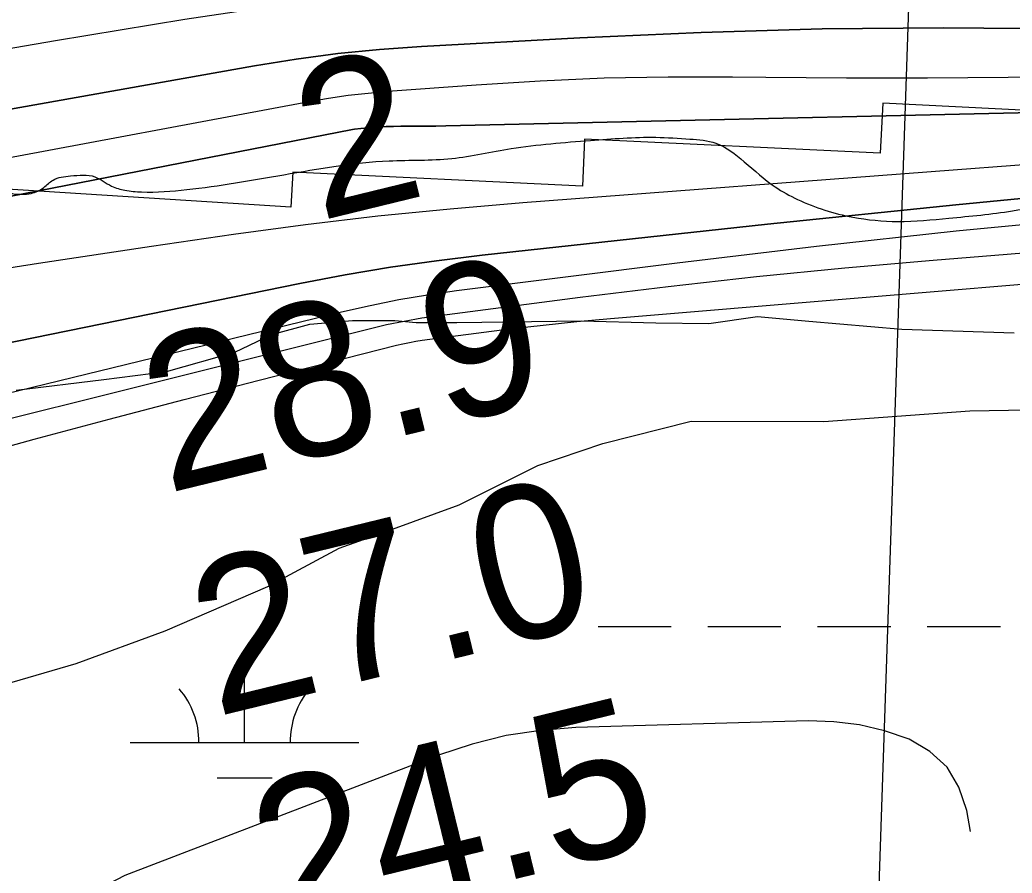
# Model space of a CAD drawing. Extents: x 3297772 to 3335630, y 634068 to 659439.
# Drawn here: x 3331638.1 to 3332072.1, y 645470.7 to 645844 of the extents above; entities that cross this region are included whole.
import ezdxf

# ---------------------------------------------------------------- set-up
doc = ezdxf.new("R2010")
doc.units = 0
for name, color, linetype in [('V-RIVR-EDGE', 7, 'Continuous'), ('V-RIVR-RANG', 7, 'Continuous'), ('V-RRAP-RVMT', 7, 'Continuous'), ('V-SITE-VEGE', 7, 'Continuous'), ('V-TOPO-DPTH', 7, 'Continuous'), ('V-TOPO-MAJR', 7, 'Continuous'), ('V-TOPO-MINR', 7, 'Continuous'), ('V-TOPO-WATR', 7, 'Continuous'), ('V-WETL-SWMP', 7, 'Continuous')]:
    doc.layers.add(name, color=color, linetype=linetype)

msp = doc.modelspace()

# ---------------------------------------------------------------- linework, layer by layer
at = {"layer": 'V-RIVR-EDGE'}
msp.add_spline([(3330448.91, 645637.24), (3330473.78, 645644.86), (3330485.12, 645645.56), (3330500.47, 645644.79), (3330522.03, 645643.64), (3330539.58, 645642.87), (3330562.96, 645640.25), (3330599.14, 645635.41), (3330611.94, 645635.38), (3330614.5, 645637.57), (3330621.82, 645642.67), (3330634.62, 645644.46), (3330658.02, 645645.13), (3330676.29, 645641.43), (3330692.73, 645638.83), (3330694.18, 645635.18), (3330695.63, 645630.42), (3330718.29, 645625.61), (3330735.1, 645623.74), (3330742.41, 645624.46), (3330747.53, 645627), (3330751.57, 645631.38), (3330753.4, 645635.03), (3330761.08, 645637.2), (3330782.3, 645640.81), (3330789.24, 645640.42), (3330793.98, 645636.03), (3330802.72, 645623.94), (3330811.47, 645611.49), (3330815.47, 645603.8), (3330821.3, 645595.75), (3330822.01, 645586.61), (3330823.07, 645574.91), (3330824.52, 645569.05), (3330830.72, 645561.36), (3330835.47, 645560.99), (3330841.32, 645560.97), (3330847.18, 645568.63), (3330850.11, 645570.09), (3330855.23, 645571.54), (3330859.98, 645570.43), (3330868.02, 645567.85), (3330874.96, 645567.47), (3330884.11, 645569.27), (3330893.25, 645573.27), (3330905.35, 645585.3), (3330915.98, 645598.07), (3330920.37, 645599.52), (3330923.66, 645599.88), (3330931.33, 645596.57), (3330964.54, 645574.19), (3330990.45, 645558.04), (3331006.9, 645555.81), (3331027.37, 645556.49), (3331050.41, 645560.82), (3331062.48, 645564.08), (3331069.8, 645569.18), (3331073.84, 645575.38), (3331078.97, 645581.58), (3331080.47, 645593.28), (3331079.04, 645606.81), (3331077.62, 645625.45), (3331079.1, 645633.49), (3331082.04, 645639.7), (3331082.41, 645641.53), (3331080.96, 645646.28), (3331082.06, 645648.11), (3331083.53, 645650.3), (3331090.49, 645655.03), (3331104.38, 645656.46), (3331108.77, 645656.45), (3331111.69, 645653.88), (3331118.99, 645651.31), (3331128.13, 645649.82), (3331136.89, 645646.14), (3331145.29, 645644.3), (3331147.85, 645645.02), (3331151.89, 645649.03), (3331154.09, 645652.68), (3331158.48, 645654.86), (3331161.77, 645654.12), (3331162.49, 645650.47), (3331163.92, 645638.4), (3331166.1, 645632.18), (3331174.86, 645626.68), (3331193.49, 645621.51), (3331201.17, 645621.49), (3331209.21, 645624.03), (3331216.91, 645630.96), (3331220.58, 645637.89), (3331221.33, 645645.2), (3331221.71, 645651.05), (3331219.54, 645660.93), (3331219.55, 645665.31), (3331221.75, 645667.87), (3331223.22, 645668.59), (3331223.96, 645672.25), (3331224.33, 645674.07), (3331226.89, 645674.8), (3331232.73, 645674.05), (3331234.2, 645675.88), (3331234.57, 645678.44), (3331237.5, 645678.79), (3331242.98, 645677.32), (3331252.48, 645675.47), (3331262.34, 645674.71), (3331276.6, 645675.77), (3331288.31, 645677.57), (3331300.74, 645680.83), (3331309.17, 645688.12), (3331324.57, 645709.29), (3331338.89, 645733.01), (3331346.22, 645741.4), (3331353.54, 645744.67), (3331367.44, 645747.2), (3331376.94, 645748.63), (3331391.2, 645748.23), (3331400.7, 645747.11), (3331406.55, 645746.73), (3331412.4, 645748.55), (3331415.33, 645750), (3331416.42, 645747.81), (3331418.61, 645746.34), (3331424.09, 645746.32), (3331431.78, 645750.33), (3331439.82, 645751.04), (3331465.05, 645752.44), (3331476.02, 645754.6), (3331481.52, 645758.98), (3331488.11, 645763.35), (3331494.33, 645765.89), (3331501.27, 645766.24), (3331514.43, 645765.48), (3331515.89, 645762.91), (3331517.71, 645761.08), (3331527.21, 645758.86), (3331535.98, 645758.84), (3331540.37, 645760.66), (3331541.11, 645762.49), (3331540.38, 645765.05), (3331536.01, 645768.35), (3331536.01, 645770.17), (3331537.11, 645771.63), (3331540.04, 645771.99), (3331557.57, 645767.93), (3331569.27, 645767.53), (3331580.97, 645767.5), (3331595.96, 645769.3), (3331613.51, 645772.18), (3331624.85, 645773.24), (3331630.33, 645771.4), (3331633.61, 645768.47), (3331638.72, 645767.73), (3331643.11, 645768.08), (3331648.6, 645770.63), (3331652.63, 645773.91), (3331660.31, 645775.72), (3331670.91, 645775.32), (3331678.21, 645771.29), (3331684.06, 645769.44), (3331691.37, 645768.69), (3331711.11, 645769.74), (3331753.53, 645776.22), (3331799.6, 645782.32), (3331827.02, 645783.35), (3331852.99, 645787.67), (3331887.72, 645791.24), (3331916.24, 645792.63), (3331931.22, 645791.86), (3331942.55, 645790.01), (3331954.96, 645781.93), (3331968.46, 645770.93), (3331978.31, 645765.43), (3332002.42, 645757.69), (3332022.16, 645755.81), (3332044.46, 645757.22), (3332072.25, 645760.44), (3332109.19, 645767.66), (3332134.05, 645770.89), (3332153.43, 645771.94), (3332163.66, 645772.64), (3332202.8, 645780.95), (3332228.77, 645786.01), (3332234.99, 645790.01), (3332245.61, 645799.13), (3332252.94, 645806.42), (3332260.26, 645810.42), (3332275.26, 645814.04), (3332289.52, 645815.47), (3332303.41, 645813.6), (3332324.58, 645804.05), (3332345.4, 645794.13), (3332361.1, 645788.6), (3332369.87, 645788.22), (3332383.03, 645788.92), (3332399.48, 645788.14), (3332415.19, 645784.82), (3332428.71, 645782.59), (3332441.5, 645781.83), (3332451.38, 645785.82), (3332467.49, 645793.83), (3332481.4, 645804.03), (3332490.55, 645806.93), (3332500.42, 645806.9), (3332507.36, 645806.52), (3332513.94, 645806.5), (3332520.89, 645807.22), (3332533.7, 645811.57), (3332542.48, 645814.84), (3332553.82, 645819.2), (3332575.4, 645826.09), (3332590.04, 645832.27), (3332610.17, 645843.19), (3332632.88, 645858.85), (3332647.15, 645866.49), (3332662.15, 645870.47), (3332681.16, 645871.16), (3332696.51, 645869.66), (3332706.01, 645868.54), (3332710.4, 645868.53), (3332715.88, 645869.98), (3332722.11, 645873.62), (3332725.4, 645873.61), (3332731.61, 645873.59), (3332741.47, 645868.82), (3332755.35, 645863.66), (3332763.02, 645864.01), (3332790.8, 645862.11), (3332817.48, 645860.95), (3332831.37, 645858.72), (3332832.83, 645859.45), (3332832.84, 645860.91), (3332831.38, 645863.11), (3332824.07, 645865.32), (3332823.71, 645867.52), (3332824.82, 645870.44), (3332827.75, 645872.26), (3332831.04, 645872.62), (3332842.73, 645870.76), (3332851.86, 645868.54), (3332854.42, 645868.54), (3332874.17, 645871.78), (3332895.38, 645875.38), (3332904.89, 645876.09), (3332914.76, 645876.06), (3332924.99, 645873.11), (3332938.13, 645867.23), (3332953.09, 645857.69), (3332967.7, 645851.81), (3332979.4, 645851.41), (3332987.8, 645848.83), (3332995.47, 645844.43), (3333019.95, 645841.81), (3333038.96, 645841.4), (3333050.66, 645843.19), (3333067.86, 645849), (3333089.08, 645857.36), (3333116.52, 645867.16), (3333136.27, 645871.5), (3333157.11, 645874), (3333175.02, 645873.96), (3333191.47, 645873.55), (3333203.54, 645875.35), (3333217.44, 645878.97), (3333230.6, 645878.94), (3333255.45, 645875.95), (3333267.51, 645876.29), (3333286.9, 645881.72), (3333304.09, 645884.24), (3333322.73, 645884.93), (3333341.01, 645886.71), (3333351.63, 645892.53), (3333362.98, 645899.81), (3333371.39, 645901.99), (3333390.04, 645904.13), (3333418.2, 645908.08), (3333442.63, 645911.21)], degree=3, dxfattribs=at)
at = {"layer": 'V-RIVR-RANG'}
msp.add_line((3332000.67, 645067.1), (3332047.01, 646450.32), dxfattribs=at)
at = {"layer": 'V-RRAP-RVMT'}
for p, q in [((3332015.55, 645807.5), (3332014.46, 645785.62)), ((3332145.73, 645801.11), (3332015.55, 645807.5)), ((3331885.11, 645791.86), (3331884.17, 645771.24)), ((3332014.46, 645785.62), (3331885.11, 645791.86)), ((3331757.56, 645777.43), (3331756.58, 645761.98)), ((3331884.17, 645771.24), (3331757.56, 645777.43)), ((3331756.58, 645761.98), (3331630.45, 645770.1))]:
    msp.add_line(p, q, dxfattribs=at)
at = {"layer": 'V-SITE-VEGE'}
for p, q in [((3331939.51, 645711.09), (3331960.79, 645714.16)), ((3331960.79, 645714.16), (3331983.23, 645712.2)), ((3331748.36, 645706.28), (3331765, 645710.91)), ((3331765, 645710.91), (3331783.58, 645712.43)), ((3331783.58, 645712.43), (3331802.15, 645712.41)), ((3331802.15, 645712.41), (3331811.44, 645711.63)), ((3331811.44, 645711.63), (3331829.23, 645711.61)), ((3331829.23, 645711.61), (3331883.79, 645712.32)), ((3331883.79, 645712.32), (3331916.29, 645711.5)), ((3331916.29, 645711.5), (3331939.51, 645711.09)), ((3331983.23, 645712.2), (3332023.86, 645708.67)), ((3331732.1, 645698.56), (3331748.36, 645706.28)), ((3332023.86, 645708.67), (3332072.99, 645707.07)), ((3331702.3, 645690.09), (3331732.1, 645698.56)), ((3331674.82, 645686.64), (3331702.3, 645690.09)), ((3331636.51, 645682.04), (3331674.82, 645686.64))]:
    msp.add_line(p, q, dxfattribs=at)
at = {"layer": 'V-TOPO-DPTH'}
for points in [[(3332095.2, 645840.07), (3332042.14, 645840.47), (3331989.09, 645840.09), (3331936.06, 645838.53), (3331883.05, 645836.18), (3331813.83, 645832.36), (3331795.48, 645831.01), (3331777.18, 645829.22), (3331758.95, 645826.78), (3331740.78, 645823.9), (3331568.94, 645793.47), (3331465.92, 645775.08), (3331362.93, 645756.52), (3331259.99, 645737.68)], [(3331259.99, 645737.68), (3331362.93, 645756.52), (3331465.92, 645775.08), (3331568.94, 645793.47), (3331740.78, 645823.9), (3331758.95, 645826.78), (3331777.18, 645829.22), (3331795.48, 645831.01), (3331813.83, 645832.36), (3331883.05, 645836.18), (3331936.06, 645838.53), (3331989.09, 645840.09), (3332042.14, 645840.47), (3332095.2, 645840.07)], [(3332724.28, 645819.71), (3332660.87, 645814.42), (3332595.6, 645808.81), (3332564.83, 645806.21), (3332534.06, 645803.66), (3332503.28, 645801.19), (3332472.49, 645798.78), (3332295.35, 645785.11), (3332212.7, 645778.35), (3332130.08, 645771.09), (3332047.54, 645763.07), (3331965.05, 645754.54), (3331840.34, 645741.08), (3331820.28, 645738.63), (3331800.28, 645735.8), (3331780.36, 645732.41), (3331760.51, 645728.65), (3331506.75, 645676.87), (3331418.37, 645659.08), (3331329.93, 645641.59), (3331241.4, 645624.57)], [(3332158.2, 645805.17), (3331824.47, 645797.58), (3331820.1, 645797.5), (3331815.74, 645797.44), (3331811.37, 645797.42), (3331807, 645797.42), (3331804.71, 645797.43), (3331801.49, 645797.4), (3331798.28, 645797.31), (3331795.06, 645797.13), (3331791.85, 645796.88), (3331787.24, 645796.47), (3331784.55, 645796.12), (3331783.67, 645795.97), (3331108.09, 645664.03)], [(3331108.09, 645664.03), (3331783.67, 645795.97), (3331784.55, 645796.12), (3331787.24, 645796.47), (3331791.85, 645796.88), (3331795.06, 645797.13), (3331798.28, 645797.31), (3331801.49, 645797.4), (3331804.71, 645797.43), (3331807, 645797.42), (3331811.37, 645797.42), (3331815.74, 645797.44), (3331820.1, 645797.5), (3331824.47, 645797.58), (3332158.2, 645805.17)]]:
    msp.add_lwpolyline(points, dxfattribs=at)
at = {"layer": 'V-TOPO-MAJR'}
for points in [[(3331040.49, 645493.21), (3331611.73, 645651.55), (3331644.42, 645660.5), (3331677.15, 645669.31), (3331709.93, 645677.9), (3331742.75, 645686.36), (3331802.87, 645701.64), (3331805.66, 645702.3), (3331808.47, 645702.89), (3331811.3, 645703.38), (3331814.14, 645703.81), (3331837.7, 645706.94), (3331852.34, 645708.78), (3331867, 645710.48), (3331881.68, 645711.96), (3331896.38, 645713.29), (3332539.39, 645767)], [(3332053.95, 645488.92), (3332052.3, 645498.15), (3332048.8, 645508.23), (3332043.69, 645517.01), (3332036.17, 645523.83), (3332027.04, 645529.35), (3332016.28, 645532.95), (3332005.36, 645535.63), (3331994.19, 645536.93), (3331982.86, 645537.31), (3331881.33, 645534.35), (3331865.96, 645533.12), (3331850.8, 645530.88), (3331835.93, 645527.11), (3331821.28, 645522.32), (3331684.05, 645469.66), (3331676.7, 645465.91), (3331670.08, 645461.3), (3331664.56, 645455.42), (3331659.77, 645448.69), (3331658.35, 645442.29), (3331658.84, 645436.61), (3331662.21, 645432.01), (3331663.21, 645431.27)]]:
    msp.add_lwpolyline(points, dxfattribs=at)
at = {"layer": 'V-TOPO-MINR'}
for points in [[(3330974.53, 645699.28), (3331419.93, 645791.44), (3331478.24, 645803.14), (3331536.63, 645814.38), (3331595.15, 645824.91), (3331653.76, 645834.98), (3331710.29, 645844.34), (3331740.76, 645848.76), (3331771.31, 645852.38), (3331801.97, 645854.78), (3331832.72, 645856.36), (3331927.78, 645859.38), (3332006.12, 645861.18), (3332084.46, 645862.09)], [(3331259.99, 645737.68), (3331362.93, 645756.52), (3331465.92, 645775.08), (3331568.94, 645793.47), (3331740.78, 645823.9), (3331758.95, 645826.78), (3331777.18, 645829.22), (3331795.48, 645831.01), (3331813.83, 645832.36), (3331883.05, 645836.18), (3331936.06, 645838.53), (3331989.09, 645840.09), (3332042.14, 645840.47), (3332095.2, 645840.07)], [(3330975.72, 645615.26), (3331498.56, 645712.51), (3331547.73, 645721.35), (3331596.96, 645729.78), (3331646.28, 645737.61), (3331695.68, 645745.04), (3331731.53, 645750.21), (3331763.09, 645754.44), (3331794.68, 645758.23), (3331826.35, 645761.39), (3331858.07, 645764.11), (3332046.36, 645778.39), (3332127.3, 645784.52), (3332208.23, 645790.65), (3332289.17, 645796.77), (3332370.11, 645802.88), (3332482.13, 645811.34), (3332507.05, 645813.28), (3332531.97, 645815.3), (3332556.87, 645817.43), (3332581.77, 645819.63), (3332703.3, 645830.67)], [(3331241.4, 645624.57), (3331329.93, 645641.59), (3331418.37, 645659.08), (3331506.75, 645676.87), (3331760.51, 645728.65), (3331780.36, 645732.41), (3331800.28, 645735.8), (3331820.28, 645738.63), (3331840.34, 645741.08), (3331965.05, 645754.54), (3332047.54, 645763.07), (3332130.08, 645771.09), (3332212.7, 645778.35), (3332295.35, 645785.11), (3332472.49, 645798.78), (3332503.28, 645801.19), (3332534.06, 645803.66), (3332564.83, 645806.21), (3332595.6, 645808.81), (3332660.87, 645814.42), (3332724.28, 645819.71)], [(3331267.14, 645715.54), (3331329.36, 645726.93), (3331764.6, 645808.26), (3331773.17, 645809.71), (3331781.76, 645810.98), (3331790.4, 645811.96), (3331799.06, 645812.74), (3331837.68, 645815.6), (3331865.69, 645817.32), (3331893.7, 645818.56), (3331921.74, 645819.07), (3331949.8, 645819.11), (3331964.36, 645818.94), (3331999.71, 645818.7), (3332035.06, 645818.67), (3332070.4, 645818.95), (3332105.75, 645819.45)], [(3331072.98, 645544.1), (3331778.83, 645716.25), (3331791.3, 645719.07), (3331803.82, 645721.6), (3331816.43, 645723.7), (3331829.08, 645725.52), (3331925.59, 645737.69), (3331986.59, 645744.95), (3332047.64, 645751.64), (3332108.79, 645757.47), (3332169.99, 645762.74), (3332462.63, 645785.87), (3332499.41, 645788.79), (3332536.2, 645791.73), (3332572.97, 645794.7), (3332609.75, 645797.69), (3332620.84, 645798.6), (3332663.17, 645801.88), (3332705.52, 645804.92)], [(3331312.8, 645587.39), (3331411.27, 645613.13), (3331509.88, 645638.38), (3331608.56, 645663.31), (3331790.86, 645708.88), (3331798.49, 645710.65), (3331806.15, 645712.24), (3331813.86, 645713.56), (3331821.61, 645714.7), (3331883.11, 645722.66), (3331921.66, 645727.37), (3331960.25, 645731.71), (3331998.89, 645735.5), (3332037.58, 645738.91), (3332524.56, 645778.42)]]:
    msp.add_lwpolyline(points, dxfattribs=at)
at = {"layer": 'V-TOPO-WATR'}
msp.add_lwpolyline([(3331108.09, 645664.03), (3331783.67, 645795.97), (3331784.55, 645796.12), (3331787.24, 645796.47), (3331791.85, 645796.88), (3331795.06, 645797.13), (3331798.28, 645797.31), (3331801.49, 645797.4), (3331804.71, 645797.43), (3331807, 645797.42), (3331811.37, 645797.42), (3331815.74, 645797.44), (3331820.1, 645797.5), (3331824.47, 645797.58), (3332158.2, 645805.17)], dxfattribs=at)
at = {"layer": 'V-WETL-SWMP'}
for p, q in [((3331890.99, 645578.56), (3331922.99, 645578.56)), ((3331938.99, 645578.56), (3331970.99, 645578.56)), ((3331986.99, 645578.56), (3332018.99, 645578.56)), ((3332034.99, 645578.56), (3332066.99, 645578.56)), ((3331736.4, 645527.82), (3331736.4, 645563.82)), ((3331686.4, 645527.82), (3331786.4, 645527.82)), ((3331724.4, 645512.39), (3331748.4, 645512.39))]:
    msp.add_line(p, q, dxfattribs=at)
msp.add_lwpolyline([(3331517.7, 645443.69), (3331526.31, 645477.96), (3331543.88, 645514.55), (3331557.92, 645523.89), (3331577.8, 645533.21), (3331593.38, 645538.65), (3331627.68, 645552.24), (3331662.75, 645562.33), (3331701.72, 645576.7), (3331746.54, 645596.12), (3331777.72, 645612.84), (3331799.55, 645620.6), (3331830.33, 645631.86), (3331864.63, 645648.96), (3331893.08, 645658.67), (3331931.66, 645668.36), (3331989.7, 645668.3), (3332053.59, 645672.9), (3332096.05, 645673.62)], dxfattribs=at)
for centre, start, end in [((3331681.15, 645528.3), 359.2282, 40.7719), ((3331791.64, 645528.3), 139.2281, 180.7718)]:
    msp.add_arc(centre, 35.25, start, end, dxfattribs=at)

# ---------------------------------------------------------------- texts
at = {"layer": 'V-RIVR-RANG'}
for s, p in [('2', (3331768.96, 645755.94)), ('28.9', (3331702.2, 645636.71)), ('27.0', (3331723.58, 645538.99)), ('24.5', (3331750.35, 645442.59))]:
    msp.add_text(s, height=67, rotation=13.7183, dxfattribs=at).set_placement(p)

doc.saveas('drawing.dxf')
